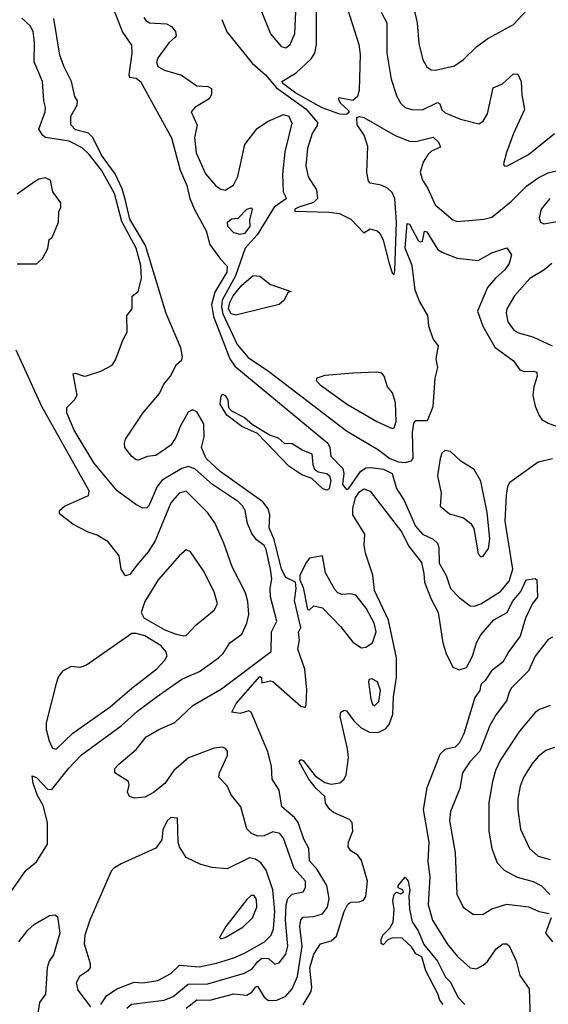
# Model space of a CAD drawing. Extents: x 1550320 to 1685906, y 509093 to 640511.
# Tile 397 of 532: x 1656317 to 1658756, y 565487 to 570029. Entities that reach past the tile are written whole.
import ezdxf

# ---------------------------------------------------------------- set-up
doc = ezdxf.new("R2010")
doc.units = 0

msp = doc.modelspace()

# ---------------------------------------------------------------- linework, layer by layer
at = {"layer": '0CON20XD'}
for points in [[(1657825, 569591.9), (1657795, 569593.2), (1657712.9, 569622.9), (1657590.9, 569690.9), (1657531.2, 569735), (1657526, 569745), (1657592.9, 569785), (1657661.6, 569848.4), (1657678.8, 569875), (1657687.3, 569915), (1657686.3, 570173.7)], [(1657808.8, 570148.8), (1657881.9, 569915), (1657888.3, 569868.3), (1657883.1, 569705), (1657875.8, 569675), (1657854.1, 569655.9), (1657790.8, 569669.2), (1657786.7, 569665), (1657797.5, 569645), (1657835, 569610), (1657836.9, 569603.1), (1657825, 569591.9)], [(1658137.9, 570075), (1658151.2, 570015), (1658159.5, 569919.5), (1658176.9, 569845), (1658195, 569811.2), (1658215, 569797.5), (1658235, 569797.1), (1658322.7, 569817.3), (1658365, 569846), (1658426.2, 569905), (1658476.7, 569943.3), (1658595, 570007.3), (1658699.5, 570120.5)], [(1656811.1, 565468.9), (1656832.8, 565487.2), (1656984.1, 565505.9), (1657025, 565523.2), (1657095, 565579), (1657185, 565581.3), (1657355, 565630.7), (1657389.3, 565650.7), (1657415.4, 565684.6), (1657435, 565698.8), (1657465, 565697.3), (1657495, 565671.5), (1657515, 565678.2), (1657545, 565718.5), (1657554.8, 565754.8), (1657544.2, 565875), (1657547.2, 565945), (1657554.4, 565975), (1657575, 565994.2), (1657624.7, 566005.3), (1657635.4, 566025), (1657635.9, 566055), (1657583.8, 566113.8), (1657535, 566252.5), (1657517.8, 566275), (1657485, 566281.8), (1657445, 566264.1), (1657415, 566261.9), (1657385, 566276.8), (1657365, 566295.5), (1657337.1, 566397.1), (1657293.4, 566453.4), (1657274.1, 566494.1), (1657236.5, 566535), (1657239.1, 566555), (1657276.2, 566635), (1657275.7, 566655), (1657266.9, 566666.9), (1657253.4, 566673.4), (1657215, 566668.6), (1657096.5, 566623.5), (1657027.8, 566565), (1656986.9, 566505), (1656935, 566463.4), (1656895, 566442.5), (1656847, 566437), (1656823.3, 566445), (1656814.2, 566465), (1656822.3, 566497.7), (1656819.2, 566515), (1656756.7, 566555), (1656756.7, 566575), (1656774, 566595), (1656855, 566662.9), (1656900, 566720), (1656959.2, 566755), (1657032.6, 566787.4), (1657115.3, 566865), (1657248.4, 566941.6), (1657477.6, 567115), (1657478.6, 567205), (1657504, 567255), (1657474.1, 567365.9), (1657472.2, 567405), (1657480.9, 567449.1), (1657475, 567494), (1657454.3, 567585), (1657445, 567603.1), (1657410.1, 567630.1), (1657388.3, 567658.3), (1657369, 567705), (1657357.2, 567765), (1657345.9, 567785.9), (1657326.4, 567805), (1657206.2, 567885), (1657125, 567956.7), (1657095, 567967.7), (1657065, 567958), (1656974.1, 567905), (1656951.6, 567875), (1656912.9, 567787.1), (1656903.2, 567776.8), (1656885, 567776.2), (1656852.3, 567792.3), (1656767.5, 567855), (1656659.2, 567985), (1656568.9, 568135), (1656534.6, 568215), (1656535, 568240), (1656570, 568275), (1656583, 568297), (1656564.4, 568395.6), (1656575, 568399.2), (1656615, 568384.2), (1656625, 568386), (1656691.7, 568408.3), (1656744.3, 568435.7), (1656759.7, 568460.3), (1656793.8, 568553.8), (1656812.9, 568587.1), (1656812, 568665), (1656835.8, 568695), (1656836.1, 568753.9), (1656864.2, 568775.8), (1656878.9, 568835), (1656876.5, 568895), (1656855.2, 568974.8), (1656789, 569099), (1656755, 569228.1), (1656694.6, 569335), (1656637.9, 569407.9), (1656605, 569437.8), (1656545, 569468.3), (1656436.2, 569486.2), (1656424.2, 569495), (1656405.8, 569525), (1656435.2, 569605), (1656436.7, 569625), (1656428.4, 569655), (1656422.5, 569745), (1656383.6, 569835), (1656385.9, 569925.9), (1656378.5, 569975), (1656365, 570000.8), (1656326.4, 570036.4)], [(1657085, 565469.1), (1657135, 565506.7), (1657195, 565506), (1657305, 565534.3), (1657365, 565529.1), (1657387.8, 565542.2), (1657405, 565566.2), (1657415, 565570.9), (1657445, 565520), (1657464.7, 565504.7), (1657503.8, 565505), (1657545, 565524.6), (1657575, 565557.3), (1657598.9, 565615), (1657621.2, 565755), (1657610.2, 565845), (1657613.7, 565876.3), (1657625, 565888.8), (1657675, 565891.9), (1657715, 565903.8), (1657737.6, 565935), (1657744.7, 565975.3), (1657734.8, 566035), (1657689.3, 566109.3), (1657655, 566148.5), (1657651.8, 566205), (1657627.9, 566247.9), (1657602, 566325), (1657585, 566348), (1657527.4, 566397.4), (1657514.7, 566475), (1657481.9, 566525), (1657478.4, 566585), (1657462, 566652), (1657385, 566833.8), (1657375, 566840), (1657335, 566829.1), (1657296.7, 566835), (1657315.6, 566875), (1657425, 566998.8), (1657432.5, 566995), (1657435, 566970), (1657475, 566979.4), (1657485, 566975.6), (1657615, 566862.5), (1657635, 566856.7), (1657639.5, 566869.5), (1657641.7, 566938.3), (1657633.2, 567033.2), (1657600.5, 567125), (1657608.3, 567168.3), (1657603.6, 567203.6), (1657614.1, 567225.9), (1657585, 567350), (1657592.5, 567405), (1657590, 567435), (1657545, 567456), (1657525, 567494), (1657491.5, 567631.5), (1657468, 567685), (1657471.3, 567745), (1657463.3, 567773.4), (1657438.6, 567805), (1657241.5, 567945), (1657177.1, 568005), (1657155.4, 568055), (1657168.7, 568105), (1657166.8, 568165), (1657135, 568220.7), (1657115, 568228.9), (1657095, 568218.4), (1657059.6, 568155), (1657037.7, 568102.3), (1657015, 568067.1), (1656945, 568018.6), (1656905, 568014.2), (1656865, 567997.1), (1656855, 567998.9), (1656835, 568014.1), (1656802.9, 568055), (1656800, 568075), (1656805.4, 568094.6), (1656885, 568214.3), (1656961.5, 568305), (1656982.1, 568347.9), (1657013.3, 568385), (1657040.8, 568439.2), (1657065, 568460.8), (1657068.5, 568475), (1657060, 568515), (1656993.3, 568673.3), (1656897, 568987), (1656825, 569109.3), (1656805.5, 569195), (1656789.8, 569249.8), (1656757.9, 569318), (1656694.8, 569405), (1656655, 569485.4), (1656635, 569505.3), (1656575, 569521.6), (1656553.8, 569545), (1656552.5, 569585), (1656582.5, 569635), (1656584.4, 569654.4), (1656571.4, 569675), (1656556.4, 569745), (1656520.2, 569815), (1656503, 569865), (1656475.2, 570035.2)], [(1656751.5, 570075), (1656792, 569972), (1656832.5, 569912.5), (1656834.6, 569874.6), (1656820.6, 569775), (1656824, 569765), (1656855, 569759.5), (1656873.8, 569743.8), (1657017.9, 569485), (1657057.7, 569335), (1657087.7, 569265), (1657102.6, 569205), (1657123.6, 569153.6), (1657177.5, 569055), (1657195, 568992.2), (1657243.1, 568925), (1657275, 568891.5), (1657273.3, 568865), (1657217.3, 568772.7), (1657202.4, 568715), (1657210.7, 568660.7), (1657255.9, 568545), (1657287.1, 568465), (1657310.2, 568430.2), (1657739.2, 568075), (1657748.6, 568055), (1657752.9, 568015), (1657808.1, 567958.1), (1657812.5, 567935), (1657806.7, 567885), (1657825, 567861.2), (1657835, 567865.5), (1657889.5, 567945), (1657915, 567961.5), (1657936, 567964), (1657995.6, 567955), (1658036.2, 567935), (1658055, 567866), (1658090.6, 567810.6), (1658143.2, 567693.2), (1658175, 567655.4), (1658225, 567632.9), (1658245.5, 567615), (1658251.5, 567595), (1658252.3, 567522.3), (1658284.7, 567464.7), (1658305, 567404.4), (1658345, 567363.1), (1658395.7, 567325.7), (1658414.1, 567324.1), (1658445, 567334.5), (1658535, 567392), (1658575, 567439.1), (1658592.2, 567495), (1658556.7, 567715), (1658562.6, 567835), (1658569.4, 567875), (1658579.2, 567895), (1658710.2, 567989.8), (1658775, 568004.2)], [(1656889.2, 570039.2), (1656899.4, 570025), (1656915.5, 570015.5), (1656995, 570010.7), (1657017.7, 569997.7), (1657035.3, 569975), (1657038.5, 569955), (1657033.4, 569946.6), (1657005, 569922), (1656956.5, 569855), (1656948.2, 569835), (1656955, 569813.3), (1656985, 569796.4), (1657063, 569773), (1657135, 569723.9), (1657185, 569720.5), (1657202.2, 569712.2), (1657202.5, 569685), (1657191.1, 569665), (1657125.8, 569625), (1657108.6, 569605), (1657136.6, 569543.4), (1657124.2, 569485.8), (1657131.7, 569415), (1657175, 569317.8), (1657222.3, 569262.3), (1657245, 569247.5), (1657265, 569243.3), (1657304.2, 569265.8), (1657323.7, 569306.3), (1657356.6, 569453.4), (1657412.9, 569527.1), (1657460, 569560), (1657535, 569592.1), (1657559.5, 569585), (1657572.4, 569552.4), (1657540.7, 569419.3), (1657529.7, 569315), (1657532.6, 569235), (1657547.7, 569205), (1657490.8, 569165), (1657413.3, 569036.7), (1657358.1, 568975), (1657312.4, 568847.6), (1657252.1, 568735), (1657248.7, 568705), (1657255, 568672.2), (1657321.3, 568531.3), (1657371.5, 568471.5), (1657465, 568407.1), (1657825, 568132.7), (1657973.1, 568045), (1658025.6, 568005), (1658065, 567989), (1658095, 567985.8), (1658125.3, 567994.7), (1658133, 568007), (1658129.5, 568125), (1658135, 568167.5), (1658145, 568180), (1658199.2, 568180.8), (1658224.6, 568245.4), (1658234.6, 568375.4), (1658246.2, 568425), (1658238.2, 568465), (1658249.2, 568525), (1658225, 568556.7), (1658204.8, 568615), (1658203.7, 568635), (1658199.6, 568665), (1658161.5, 568731.5), (1658142.2, 568782.2), (1658127.3, 568895), (1658095.2, 568975.2), (1658105, 569088.8), (1658115, 569085.8), (1658155, 569010.8), (1658165, 569003.9), (1658175, 569007.1), (1658185, 569053.3), (1658195, 569050.6), (1658245, 568970), (1658265, 568956.4), (1658335, 568929.3), (1658432.2, 568917.8), (1658495, 568953.2), (1658565, 568977.5), (1658585.7, 568945), (1658575.6, 568905), (1658556.2, 568875), (1658512.8, 568837.2), (1658475, 568793.6), (1658429, 568685), (1658453.9, 568615), (1658509.1, 568519.1), (1658595.8, 568455.8), (1658625, 568414.4), (1658645, 568406.9), (1658688.1, 568408.1), (1658702.6, 568402.6), (1658705.4, 568385), (1658688.7, 568335), (1658685.4, 568295), (1658695.9, 568245.9), (1658713.7, 568203.7), (1658726.9, 568185), (1658755, 568167.3), (1658805, 568150)], [(1657430.5, 570075), (1657475, 569964.2), (1657524, 569905), (1657545, 569899.2), (1657565.6, 569915), (1657587.3, 569965), (1657591.8, 570065)], [(1657984.7, 570064.7), (1658010.4, 570015), (1658011.6, 569875), (1658031.9, 569755), (1658056.9, 569675), (1658075, 569643.3), (1658095, 569623.8), (1658125, 569614.6), (1658175, 569612.9), (1658245, 569646.8), (1658255, 569640.6), (1658265, 569613.5), (1658279.9, 569599.9), (1658351.2, 569571.2), (1658435, 569548.6), (1658455, 569560.8), (1658476.2, 569595), (1658501.2, 569715), (1658545, 569734), (1658595, 569780), (1658615, 569777.5), (1658630.6, 569745), (1658633.5, 569683.5), (1658645.8, 569615), (1658595.3, 569504.7), (1658563.4, 569416.6)], [(1657249.7, 570029.7), (1657273.3, 569973.3), (1657389.4, 569829.4), (1657451.2, 569775), (1657501.4, 569715), (1657637.5, 569617.5), (1657690.7, 569555), (1657689.3, 569540.7), (1657666.4, 569505), (1657645.6, 569435), (1657637.5, 569355), (1657647.8, 569305), (1657686.7, 569245), (1657690.9, 569205), (1657673.4, 569186.6), (1657605.6, 569165), (1657587.1, 569155), (1657586.4, 569146.4), (1657745, 569141.8), (1657792.5, 569135), (1657845, 569108.9), (1657905, 569045.7), (1657935, 569064.2), (1657966.2, 569055), (1657978.9, 569045), (1657995, 569012.5), (1658022.5, 568905), (1658035, 568860.8), (1658045, 568853.3), (1658047.7, 568872.3), (1658056.2, 569095), (1658047.7, 569205), (1658035, 569232.6), (1658015, 569252), (1657985, 569265.7), (1657934.8, 569274.8), (1657927.1, 569285), (1657918.2, 569325), (1657923.3, 569445), (1657906.3, 569496.3), (1657874.7, 569545), (1657872.5, 569577.5), (1657885, 569582.2), (1657905, 569577.9), (1658050, 569495), (1658115, 569468.4), (1658145, 569467.1), (1658225, 569486.9), (1658249.1, 569465), (1658259.2, 569440.8), (1658217.9, 569422.1), (1658201.7, 569408.3), (1658178.2, 569371.8), (1658164.4, 569325.6), (1658175, 569288.5), (1658200.6, 569250.6), (1658234.8, 569174.8), (1658315, 569105.7), (1658335, 569097.8), (1658458.6, 569108.6), (1658495, 569117.8), (1658585, 569190.9), (1658655, 569261.8), (1658710.1, 569299.9), (1658755, 569322.5), (1658837.4, 569342.6)], [(1658563.4, 569416.6), (1658548.8, 569365), (1658552.5, 569355), (1658565, 569354.2), (1658665, 569407.3), (1658785, 569504.3)], [(1656305, 568902.5), (1656395, 568903.3), (1656423, 568927), (1656447, 568973), (1656453.3, 569015), (1656467.5, 569025), (1656496.7, 569095), (1656497, 569143), (1656506.7, 569165), (1656506.7, 569185), (1656470, 569235), (1656458.8, 569288.8), (1656435, 569300), (1656405, 569293.8), (1656385, 569282), (1656306, 569225)], [(1658763.8, 569205), (1658723.2, 569155), (1658713.3, 569115), (1658720.8, 569095), (1658735, 569088.1), (1658805, 569100.5)], [(1657335, 569038.1), (1657305, 569046.5), (1657277.8, 569075), (1657275.8, 569095), (1657295, 569111.4), (1657325.8, 569114.2), (1657365, 569155.6), (1657385, 569161.2), (1657389.2, 569155), (1657378.1, 569105), (1657379.6, 569075), (1657355, 569043), (1657335, 569038.1)], [(1658772.1, 568905), (1658735.6, 568874.4), (1658671.5, 568835), (1658600, 568755), (1658565.5, 568695), (1658562.1, 568675), (1658570, 568635), (1658596.7, 568596.7), (1658618, 568585), (1658685, 568566.2), (1658773.3, 568525)], [(1657315, 568666.2), (1657292.4, 568672.4), (1657281.3, 568695), (1657286.2, 568725), (1657301.4, 568755), (1657342.7, 568805), (1657395, 568849.5), (1657425, 568845.7), (1657475, 568807.1), (1657570, 568775), (1657555, 568770), (1657538.1, 568735), (1657515, 568715.6), (1657345, 568673.8), (1657315, 568666.2)], [(1656235, 565945.6), (1656345, 566104), (1656395.3, 566144.7), (1656445.5, 566225), (1656445.5, 566325), (1656425, 566403.3), (1656399.5, 566449.5), (1656380, 566505), (1656375, 566540), (1656395, 566532.5), (1656445, 566479.6), (1656465, 566477.9), (1656543.5, 566576.5), (1656601.9, 566638.1), (1656785, 566771.4), (1656860.5, 566839.5), (1656946.6, 566903.4), (1657065, 566987.5), (1657147.3, 567022.7), (1657235, 567085.7), (1657255.6, 567105), (1657286, 567154), (1657342.5, 567195), (1657364.4, 567245), (1657373.9, 567285), (1657369.3, 567345), (1657358.9, 567385), (1657298.2, 567505), (1657258.8, 567615), (1657217.4, 567707.4), (1657183.5, 567755), (1657085, 567853.8), (1657052.2, 567845), (1657015, 567800.5), (1656941.8, 567625), (1656910.4, 567575), (1656857, 567513), (1656825, 567470), (1656805, 567463.3), (1656786, 567495), (1656776.1, 567556.1), (1656725, 567620), (1656675, 567651.2), (1656632.5, 567665), (1656561.7, 567701.7), (1656500, 567750), (1656500.8, 567765), (1656524.3, 567785), (1656635.3, 567834.7), (1656638, 567855), (1656419.8, 568245), (1656300.9, 568505)], [(1658035, 568143.1), (1658045, 568145.7), (1658054.1, 568175), (1658051.5, 568261.5), (1658037.2, 568307.2), (1658015, 568335.7), (1657999.6, 568385), (1657988.1, 568398.1), (1657963.9, 568403.9), (1657855, 568399.3), (1657725, 568387.2), (1657688.6, 568375), (1657685.6, 568365), (1657703.6, 568345), (1657825, 568257.6), (1657965, 568175.3), (1658035, 568143.1)], [(1657735, 567858.2), (1657716, 567865), (1657665, 567912.5), (1657618.9, 567928.9), (1657559.5, 567969.5), (1657415, 568120.8), (1657342.8, 568152.8), (1657272.5, 568205), (1657241.9, 568255), (1657247, 568293), (1657255, 568301.2), (1657265.8, 568295), (1657277.5, 568275), (1657280.8, 568240.8), (1657294.3, 568224.3), (1657355, 568194.3), (1657391.7, 568161.7), (1657472.8, 568112.8), (1657510.5, 568100.5), (1657537.5, 568075), (1657575, 568073.8), (1657623, 568043), (1657665.7, 568025.7), (1657669.5, 567975), (1657677.3, 567955), (1657693.8, 567943.8), (1657735, 567935.9), (1657746.5, 567925), (1657752.9, 567902.9), (1657745, 567864.4), (1657735, 567858.2)], [(1658445, 567551.2), (1658455, 567553.8), (1658479.8, 567590.2), (1658486.6, 567635), (1658473.8, 567755), (1658445, 567900), (1658413.7, 567953.7), (1658352.3, 567992.3), (1658305, 568037.5), (1658278.3, 568041.7), (1658265, 568030), (1658256.7, 568005), (1658245.7, 567925), (1658262.5, 567845), (1658257.3, 567785), (1658299.6, 567749.6), (1658365, 567730.8), (1658398.9, 567705), (1658412, 567682), (1658432.9, 567565), (1658445, 567551.2)], [(1657885, 565959.8), (1657903.4, 565966.6), (1657915, 565984.4), (1657922.1, 566055), (1657895, 566150.9), (1657877.7, 566175), (1657844.3, 566195), (1657832.9, 566212.9), (1657833.8, 566235), (1657854.6, 566285), (1657851.1, 566325), (1657839.3, 566339.3), (1657765, 566371.3), (1657746.3, 566386.3), (1657728.8, 566415), (1657725.7, 566445.7), (1657685, 566482.9), (1657651.8, 566525), (1657607.3, 566605), (1657615, 566615.4), (1657625, 566610.9), (1657680, 566540), (1657725, 566510.5), (1657755, 566502.2), (1657795, 566507.9), (1657814.5, 566525), (1657822.9, 566545), (1657833.9, 566625), (1657830, 566665), (1657796, 566815), (1657798.8, 566835), (1657815, 566843.8), (1657825, 566840), (1657858.5, 566795), (1657892.4, 566762.4), (1657935, 566740.6), (1657975, 566741.8), (1658005, 566757.4), (1658021.8, 566778.2), (1658038.5, 566825), (1658041.6, 566905), (1658055.5, 566995.5), (1658056.2, 567085), (1658018.5, 567258.5), (1657954.4, 567395.6), (1657947.1, 567467.1), (1657912.3, 567567.7), (1657907.2, 567605), (1657910, 567655), (1657855, 567744.3), (1657855, 567774), (1657866.8, 567825), (1657885, 567850.9), (1657905.3, 567865.3), (1657935, 567853.9), (1658081, 567665), (1658111.7, 567601.7), (1658171.2, 567525), (1658182.6, 567475), (1658184.6, 567434.6), (1658215.2, 567355.2), (1658248.3, 567295), (1658269.8, 567155), (1658284.2, 567105), (1658315, 567041.4), (1658345, 567029.4), (1658379.1, 567040.9), (1658406.4, 567093.6), (1658424.4, 567155), (1658445, 567191.5), (1658505, 567260.3), (1658565.9, 567294.1), (1658591.1, 567345), (1658629.4, 567390.6), (1658654.7, 567445), (1658695, 567451.2), (1658703.3, 567445), (1658705.8, 567365), (1658683.7, 567336.3), (1658651.5, 567268.5), (1658626.7, 567185), (1658573.7, 567115), (1658546.9, 567065), (1658494.3, 567025.7), (1658465, 566980), (1658445.9, 566964.1), (1658443, 566953), (1658440, 566935), (1658417.9, 566902.1), (1658366.2, 566733.8), (1658345, 566691.5), (1658326.6, 566673.4), (1658278.3, 566661.7), (1658255, 566639.6), (1658195.2, 566485), (1658178.6, 566385), (1658204.7, 566235.3), (1658201.1, 566145), (1658209.5, 566075), (1658202.2, 565945), (1658222.5, 565875), (1658288.8, 565765), (1658335, 565708.5), (1658395, 565654.5), (1658425, 565650), (1658455, 565666.5), (1658475.2, 565684.8), (1658515, 565742.9), (1658546.2, 565766.2), (1658565, 565765.8), (1658576.2, 565756.2), (1658607.6, 565687.6), (1658625, 565618.8), (1658668.3, 565558.3), (1658673.2, 565415)], [(1657075, 567186), (1657085, 567188.8), (1657131.9, 567238.1), (1657215, 567304.4), (1657229.4, 567335), (1657215, 567390), (1657165, 567486.9), (1657105, 567574), (1657085, 567582.9), (1657055, 567556.9), (1656956.2, 567445), (1656894.4, 567345.6), (1656878, 567295), (1656890, 567270), (1656987.5, 567215), (1657034.3, 567195.7), (1657075, 567186)], [(1657895, 567131.2), (1657915, 567133.8), (1657945.4, 567154.6), (1657961.2, 567205), (1657952.9, 567245), (1657915.3, 567315), (1657868.5, 567375), (1657845, 567380), (1657805, 567377.4), (1657785.8, 567385.8), (1657771.1, 567401.1), (1657728, 567478), (1657715, 567556.2), (1657655, 567544.4), (1657638.5, 567525), (1657610, 567465), (1657610, 567445), (1657625, 567410), (1657645, 567307.5), (1657655, 567306.7), (1657675, 567325.7), (1657715, 567315.8), (1657798.5, 567228.5), (1657855, 567158), (1657895, 567131.2)], [(1656485, 566663.1), (1656562.9, 566737.1), (1656735, 566859.2), (1656834.3, 566945.7), (1656950, 567035), (1656987.5, 567075), (1656998.2, 567095), (1656991.2, 567115), (1656970.4, 567140.4), (1656895, 567186.7), (1656855, 567198.1), (1656835, 567197.1), (1656625, 567050.8), (1656595, 567041.1), (1656555, 567045.4), (1656515, 567023.1), (1656495, 566995.6), (1656485, 566967.5), (1656438.9, 566785), (1656439.6, 566755), (1656453, 566703), (1656468.9, 566668.9), (1656485, 566663.1)], [(1658775, 567180.8), (1658755, 567169.2), (1658695, 567092.5), (1658665.5, 567025), (1658584.6, 566945), (1658575.6, 566925.6), (1658562.7, 566887.3), (1658515, 566824.4), (1658486.8, 566773.2), (1658440.7, 566655), (1658394.4, 566605.6), (1658360.4, 566555), (1658347.5, 566482.5), (1658305, 566376.7), (1658299.6, 566335), (1658326.3, 566185), (1658333.6, 565995), (1658363.1, 565935), (1658410.3, 565900.3), (1658455, 565902.5), (1658495, 565927.8), (1658565, 565947.9), (1658665, 565936.7), (1658714.5, 565914.5), (1658760.8, 565905)], [(1657955, 566864.4), (1657975, 566884), (1657982.5, 566935), (1657967.5, 566975), (1657941.2, 566988.8), (1657930, 566985), (1657926.7, 566975), (1657937.8, 566895), (1657945, 566872), (1657955, 566864.4)], [(1658765, 566865.6), (1658715, 566846.7), (1658695, 566832.9), (1658623.1, 566746.9), (1658536.1, 566613.9), (1658513.1, 566565), (1658499.1, 566515), (1658481.8, 566418.2), (1658481.5, 566285), (1658495.5, 566205), (1658519.5, 566139.5), (1658552.9, 566105), (1658612.9, 566072.9), (1658686.7, 566053.3), (1658725, 566032.7), (1658763.8, 565993.8)], [(1658785, 566671.5), (1658745, 566658.2), (1658709.6, 566630.4), (1658679.6, 566595), (1658643.7, 566536.3), (1658626.3, 566493.6), (1658616, 566435), (1658616.1, 566383.9), (1658627.7, 566295), (1658670, 566205), (1658709.9, 566169.9), (1658764.8, 566154.8)], [(1656691.4, 565485), (1656718.1, 565525), (1656765, 565558.2), (1656845, 565588.9), (1656885, 565585.3), (1656955, 565596), (1657015, 565629.1), (1657055, 565666.8), (1657145, 565660.2), (1657225, 565676.1), (1657305, 565701.2), (1657355, 565722.6), (1657446.2, 565775), (1657477.4, 565805), (1657487.5, 565835), (1657494.5, 565915), (1657484.4, 566015), (1657454.8, 566104.8), (1657429.5, 566139.5), (1657405, 566156.4), (1657378.1, 566161.9), (1657275, 566111.4), (1657205, 566117.5), (1657152.4, 566132.4), (1657085, 566163.8), (1657055, 566213.8), (1657048.5, 566235), (1657045.7, 566345), (1657015, 566349.2), (1656997, 566333), (1656977.7, 566292.3), (1656973, 566245), (1656945, 566206.9), (1656785, 566135.5), (1656750.8, 566115), (1656739.4, 566100.6), (1656641.1, 565875), (1656618, 565805), (1656615.3, 565765), (1656641.8, 565675), (1656641.5, 565655), (1656630.4, 565639.6), (1656592.9, 565615), (1656578.1, 565585), (1656585, 565551.2), (1656643.8, 565475)], [(1658271.4, 565485), (1658255.6, 565505), (1658246, 565535), (1658191.7, 565641.7), (1658173.3, 565705), (1658145, 565719.4), (1658125, 565751.1), (1658082.1, 565792.1), (1658037.1, 565792.9), (1658016.5, 565783.5), (1657995, 565761.2), (1657985, 565767.5), (1657984.3, 565785), (1657992.9, 565805), (1658025, 565838.6), (1658040, 565865), (1658045.7, 565924.3), (1658039.4, 565965), (1658045, 565992.5), (1658055, 566003.3), (1658075, 565996), (1658088, 566005), (1658083.3, 566015), (1658063.8, 566023.8), (1658062.9, 566035), (1658095, 566073.8), (1658108.9, 566055), (1658116.9, 566015), (1658112, 565985), (1658116.1, 565925), (1658127.9, 565867.9), (1658155.3, 565825), (1658181.9, 565761.9), (1658245, 565686.2), (1658282.2, 565612.2), (1658305, 565588.6), (1658338.9, 565518.9), (1658370.5, 565485)], [(1657245, 565789.2), (1657265, 565794.7), (1657346.7, 565843.3), (1657390.9, 565885), (1657411.6, 565935), (1657409.6, 565969.6), (1657399.3, 565989.3), (1657385, 565988.2), (1657365, 565969.7), (1657268.2, 565845), (1657239.2, 565795), (1657245, 565789.2)], [(1657625.6, 565484.4), (1657661.3, 565545), (1657664.5, 565565.5), (1657656, 565655), (1657675, 565717.5), (1657705, 565765.5), (1657755, 565780), (1657779.2, 565800.8), (1657814.1, 565915), (1657831.2, 565948.8), (1657845, 565958.2), (1657885, 565959.8)], [(1656313.5, 565775), (1656355, 565829.4), (1656385, 565856.5), (1656455, 565896.5), (1656479.4, 565899.4), (1656491.1, 565891.1), (1656502.9, 565815), (1656472.5, 565715), (1656453.5, 565685), (1656444.6, 565655), (1656436.3, 565533.7), (1656408.2, 565495), (1656399.5, 565435), (1656368.2, 565385), (1656323.6, 565285), (1656317.5, 565195), (1656327.3, 565115), (1656345, 565087.8), (1656378.9, 565078.9)], [(1658770, 565885), (1658742.7, 565815), (1658775, 565774.4)]]:
    msp.add_lwpolyline(points, dxfattribs=at)

doc.saveas('drawing.dxf')
